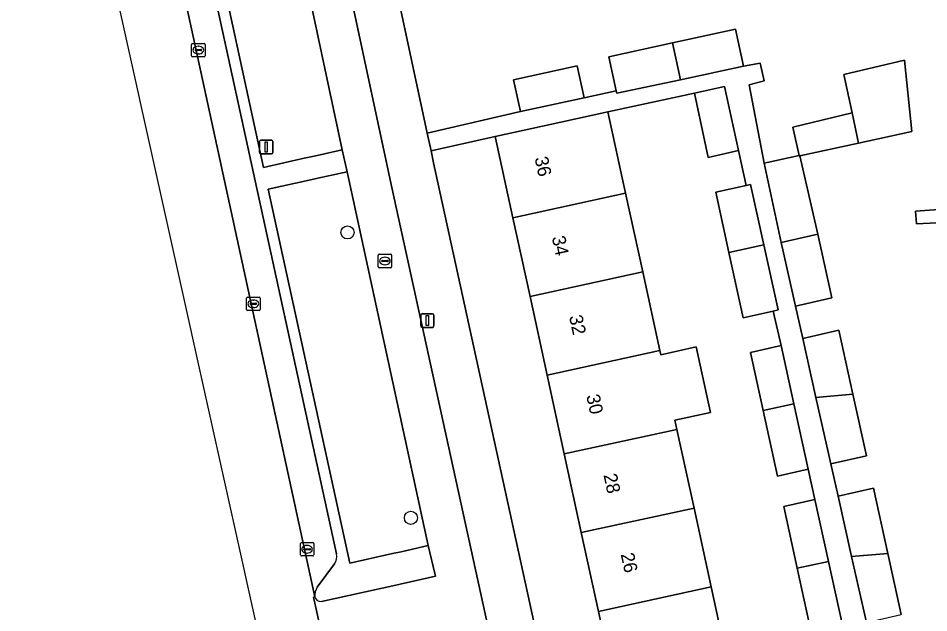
# Model space of a CAD drawing. Extents: x 160554 to 161248, y 385329 to 386506.
# Drawn here: x 160783.9 to 160851.7, y 385525.1 to 385569.3 of the extents above; entities that cross this region are included whole.
import ezdxf

# ---------------------------------------------------------------- set-up
doc = ezdxf.new("R2010")
doc.units = 0
for name, color, linetype in [('IMGEO_Berm_groen', 7, 'Continuous'), ('IMGEO_Boom', 7, 'Continuous'), ('IMGEO_Erf', 7, 'Continuous'), ('IMGEO_Fietspad_gesloten', 7, 'Continuous'), ('IMGEO_Kolk', 7, 'Continuous'), ('IMGEO_Lichtmast', 7, 'Continuous'), ('IMGEO_Muur', 7, 'Continuous'), ('IMGEO_Pand', 7, 'Continuous'), ('IMGEO_Pand_nummerreeks', 7, 'Continuous'), ('IMGEO_Parkeervlak_open', 7, 'Continuous'), ('IMGEO_Rijbaan_lokaal_gesloten', 7, 'Continuous'), ('IMGEO_Rioolput', 7, 'Continuous'), ('IMGEO_Voetpad_open', 7, 'Continuous')]:
    doc.layers.add(name, color=color, linetype=linetype)

msp = doc.modelspace()

# ---------------------------------------------------------------- linework, layer by layer
at = {"layer": 'IMGEO_Berm_groen'}
for points in [[(160805.165, 385572.837), (160804.72, 385575.454), (160804.422, 385578.092), (160804.275, 385580.727), (160799.903, 385579.805), (160797.562, 385579.302), (160802.137, 385558.227), (160805.176, 385558.907), (160805.901, 385559.069), (160808.008, 385559.541)], [(160808.365, 385557.895), (160806.178, 385557.42), (160805.538, 385557.281), (160802.489, 385556.619), (160808.57, 385528.765), (160811.736, 385529.464), (160812.384, 385529.607), (160814.399, 385530.066)]]:
    msp.add_lwpolyline(points, close=True, dxfattribs=at)
at = {"layer": 'IMGEO_Boom'}
for centre in [(160808.398, 385553.389), (160813.121, 385532.136)]:
    msp.add_circle(centre, 0.489, dxfattribs=at)
at = {"layer": 'IMGEO_Erf'}
for points in [[(160811.247, 385575.177), (160814.339, 385560.78), (160821.285, 385562.382), (160820.764, 385564.757), (160825.495, 385565.794), (160826.016, 385563.419), (160828.417, 385563.935), (160827.87, 385566.476), (160832.611, 385567.511), (160837.306, 385568.536), (160837.893, 385565.769), (160839.128, 385565.983), (160839.447, 385564.669), (160838.313, 385564.378), (160839.449, 385558.541), (160842.033, 385559.122), (160841.579, 385561.216), (160845.993, 385562.292), (160845.382, 385565.145), (160849.897, 385566.223), (160850.436, 385560.912), (160846.474, 385560.044), (160842.1, 385559.087), (160843.44, 385553.261), (160844.48, 385548.515), (160841.77, 385547.9), (160842.31, 385545.493), (160845.008, 385546.105), (160846.053, 385541.337), (160847.06, 385536.743), (160844.409, 385536.142), (160844.944, 385533.755), (160847.583, 385534.353), (160848.651, 385529.482), (160849.649, 385524.929)], [(160842.938, 385523.62), (160841.908, 385528.372), (160840.91, 385532.976), (160843.221, 385533.5), (160842.724, 385535.764), (160840.419, 385535.241), (160839.359, 385540.13), (160838.424, 385544.445), (160840.708, 385544.964), (160840.11, 385547.532), (160837.865, 385547.023), (160836.81, 385551.888), (160835.838, 385556.374), (160838.1, 385556.888), (160837.527, 385559.477), (160835.277, 385558.967), (160834.238, 385563.759), (160827.8, 385562.365), (160829.117, 385556.308), (160830.391, 385550.445), (160831.666, 385544.582), (160831.731, 385544.282), (160834.37, 385544.855), (160835.428, 385539.988), (160832.789, 385539.414), (160832.94, 385538.719), (160834.215, 385532.856), (160835.489, 385526.992), (160836.764, 385521.129)], [(160853.308, 385554.158), (160850.795, 385554.015), (160850.708, 385554.964), (160853.807, 385555.183)]]:
    msp.add_lwpolyline(points, dxfattribs=at)
msp.add_lwpolyline([(160825.815, 385531.03), (160824.541, 385536.893), (160823.266, 385542.756), (160821.992, 385548.619), (160820.718, 385554.482), (160819.401, 385560.539), (160814.62, 385559.472), (160814.813, 385558.575), (160823.152, 385520.412), (160827.507, 385500.485), (160832.229, 385501.521), (160830.913, 385507.577), (160829.638, 385513.44), (160828.364, 385519.303), (160827.09, 385525.166)], close=True, dxfattribs=at)
at = {"layer": 'IMGEO_Fietspad_gesloten'}
for points in [[(160807.089, 385583.5), (160806.371, 385598.143), (160803.45, 385597.899), (160803.936, 385586.267), (160804.146, 385582.453), (160804.275, 385580.727), (160804.422, 385578.092), (160804.72, 385575.454), (160805.165, 385572.837), (160808.008, 385559.541), (160808.365, 385557.895), (160814.399, 385530.066), (160814.902, 385527.979), (160814.941, 385527.799), (160811.77, 385527.08), (160806.453, 385525.909)], [(160849.485, 385383.807), (160839.957, 385427.534), (160836.029, 385445.427), (160829.308, 385476.198), (160819.791, 385519.776), (160811.66, 385556.955), (160808.2, 385573.089)], [(160805.973, 385526.253), (160805.866, 385526.229), (160806.582, 385522.96), (160806.689, 385522.984)]]:
    msp.add_lwpolyline(points, dxfattribs=at)
msp.add_arc((160806.386, 385526.322), 0.419, 189.53014, 279.21405, dxfattribs=at)
at = {"layer": 'IMGEO_Kolk'}
for p, q in [((160796.78, 385566.541), (160796.78, 385567.393)), ((160796.855, 385567.467), (160797.707, 385567.467)), ((160797.039, 385566.961), (160797.039, 385566.973)), ((160797.477, 385566.924), (160797.079, 385566.924)), ((160797.082, 385567.01), (160797.48, 385567.01)), ((160797.268, 385567.247), (160797.293, 385567.247)), ((160797.523, 385566.973), (160797.523, 385566.961)), ((160797.781, 385567.393), (160797.781, 385566.541)), ((160797.707, 385566.467), (160796.855, 385566.467)), ((160797.291, 385566.687), (160797.266, 385566.687)), ((160800.878, 385547.643), (160800.878, 385548.495)), ((160800.953, 385548.569), (160801.805, 385548.569)), ((160801.137, 385548.063), (160801.137, 385548.075)), ((160801.575, 385548.026), (160801.177, 385548.026)), ((160801.18, 385548.112), (160801.578, 385548.112)), ((160801.366, 385548.349), (160801.391, 385548.349)), ((160801.621, 385548.075), (160801.621, 385548.063)), ((160801.879, 385548.495), (160801.879, 385547.643)), ((160801.805, 385547.569), (160800.953, 385547.569)), ((160801.389, 385547.789), (160801.364, 385547.789)), ((160804.961, 385530.29), (160805.813, 385530.29)), ((160804.886, 385529.364), (160804.886, 385530.216)), ((160805.145, 385529.784), (160805.145, 385529.796)), ((160805.583, 385529.747), (160805.185, 385529.747)), ((160805.188, 385529.833), (160805.586, 385529.833)), ((160805.374, 385530.07), (160805.399, 385530.07)), ((160805.629, 385529.796), (160805.629, 385529.784)), ((160805.887, 385530.216), (160805.887, 385529.364)), ((160805.813, 385529.29), (160804.961, 385529.29)), ((160805.397, 385529.51), (160805.372, 385529.51))]:
    msp.add_line(p, q, dxfattribs=at)
for points in [[(160796.78, 385566.541), (160796.78, 385567.393)], [(160796.855, 385567.467), (160797.707, 385567.467)], [(160797.781, 385567.393), (160797.781, 385566.541)], [(160797.707, 385566.467), (160796.855, 385566.467)], [(160800.878, 385547.643), (160800.878, 385548.495)], [(160800.953, 385548.569), (160801.805, 385548.569)], [(160801.879, 385548.495), (160801.879, 385547.643)], [(160801.805, 385547.569), (160800.953, 385547.569)], [(160804.961, 385530.29), (160805.813, 385530.29)], [(160804.886, 385529.364), (160804.886, 385530.216)], [(160805.887, 385530.216), (160805.887, 385529.364)], [(160805.813, 385529.29), (160804.961, 385529.29)]]:
    msp.add_lwpolyline(points, dxfattribs=at)
for centre, radius, start, end in [((160796.857, 385567.391), 0.0765, 91.55205, 178.44795), ((160796.857, 385567.391), 0.0765, 91.55205, 178.44795), ((160797.079, 385566.97), 0.0403, 85.87752, 175.75265), ((160797.076, 385566.96), 0.0366, 178.93798, 274.71019), ((160797.48, 385566.967), 0.043, 264.86636, 352.45326), ((160797.484, 385566.972), 0.0386, 1.73085, 96.63898), ((160797.705, 385567.391), 0.0765, 1.55205, 88.44795), ((160797.705, 385567.391), 0.0765, 1.55205, 88.44795), ((160796.857, 385566.543), 0.0765, 181.55205, 268.44795), ((160796.857, 385566.543), 0.0765, 181.55205, 268.44795), ((160797.705, 385566.543), 0.0765, 271.55205, 358.44795), ((160797.705, 385566.543), 0.0765, 271.55205, 358.44795), ((160800.955, 385548.493), 0.0765, 91.55205, 178.44795), ((160800.955, 385548.493), 0.0765, 91.55205, 178.44795), ((160801.177, 385548.072), 0.0403, 85.87752, 175.75265), ((160801.174, 385548.062), 0.0366, 178.93798, 274.71019), ((160801.578, 385548.069), 0.043, 264.86636, 352.45326), ((160801.582, 385548.074), 0.0386, 1.73085, 96.63898), ((160801.803, 385548.493), 0.0765, 1.55205, 88.44795), ((160801.803, 385548.493), 0.0765, 1.55205, 88.44795), ((160800.955, 385547.645), 0.0765, 181.55205, 268.44795), ((160800.955, 385547.645), 0.0765, 181.55205, 268.44795), ((160801.803, 385547.645), 0.0765, 271.55205, 358.44795), ((160801.803, 385547.645), 0.0765, 271.55205, 358.44795), ((160804.963, 385530.214), 0.0765, 91.55205, 178.44795), ((160804.963, 385530.214), 0.0765, 91.55205, 178.44795), ((160805.811, 385530.214), 0.0765, 1.55205, 88.44795), ((160805.811, 385530.214), 0.0765, 1.55205, 88.44795), ((160805.185, 385529.793), 0.0403, 85.87752, 175.75265), ((160805.182, 385529.783), 0.0366, 178.93798, 274.71019), ((160805.586, 385529.79), 0.043, 264.86636, 352.45326), ((160805.59, 385529.795), 0.0386, 1.73085, 96.63898), ((160804.963, 385529.366), 0.0765, 181.55205, 268.44795), ((160804.963, 385529.366), 0.0765, 181.55205, 268.44795), ((160805.811, 385529.366), 0.0765, 271.55205, 358.44795), ((160805.811, 385529.366), 0.0765, 271.55205, 358.44795)]:
    msp.add_arc(centre, radius, start, end, dxfattribs=at)
for centre, major_axis, ratio, start_param, end_param in [((160797.267, 385566.967), (-0.387, 0.002), 0.722429, 4.712389, 7.853982), ((160797.292, 385566.967), (-0.39, 0.002), 0.717154, 1.570796, 4.712389), ((160801.365, 385548.069), (-0.387, 0.002), 0.722429, 4.712389, 7.853982), ((160801.39, 385548.069), (-0.39, 0.002), 0.717154, 1.570796, 4.712389), ((160805.373, 385529.79), (-0.387, 0.002), 0.722429, 4.712389, 7.853982), ((160805.398, 385529.79), (-0.39, 0.002), 0.717154, 1.570796, 4.712389)]:
    msp.add_ellipse(centre, major_axis=major_axis, ratio=ratio, start_param=start_param, end_param=end_param, dxfattribs=at)
at = {"layer": 'IMGEO_Lichtmast'}
for p, q in [((160801.844, 385559.347), (160801.844, 385560.147)), ((160801.844, 385560.147), (160801.844, 385559.347)), ((160801.944, 385560.247), (160802.734, 385560.247)), ((160802.734, 385560.247), (160801.944, 385560.247)), ((160802.834, 385560.147), (160802.834, 385559.347)), ((160802.834, 385559.347), (160802.834, 385560.147)), ((160802.734, 385559.247), (160801.944, 385559.247)), ((160801.944, 385559.247), (160802.734, 385559.247)), ((160813.948, 385547.319), (160814.738, 385547.319)), ((160814.738, 385547.319), (160813.948, 385547.319)), ((160813.848, 385546.419), (160813.848, 385547.219)), ((160813.848, 385547.219), (160813.848, 385546.419)), ((160814.838, 385547.219), (160814.838, 385546.419)), ((160814.838, 385546.419), (160814.838, 385547.219)), ((160814.738, 385546.319), (160813.948, 385546.319)), ((160813.948, 385546.319), (160814.738, 385546.319))]:
    msp.add_line(p, q, dxfattribs=at)
for points in [[(160802.264, 385560.122), (160802.414, 385560.122), (160802.414, 385559.372), (160802.264, 385559.372), (160802.264, 385560.122)], [(160814.268, 385547.194), (160814.418, 385547.194), (160814.418, 385546.444), (160814.268, 385546.444), (160814.268, 385547.194)]]:
    msp.add_lwpolyline(points, dxfattribs=at)
for centre, start, end in [((160801.944, 385560.147), 90, 180), ((160801.944, 385560.147), 90, 180), ((160802.734, 385560.147), 0, 90), ((160802.734, 385560.147), 360, 90), ((160801.944, 385559.347), 180, 270), ((160801.944, 385559.347), 180, 270), ((160802.734, 385559.347), 270, 0), ((160802.734, 385559.347), 270, 0), ((160813.948, 385547.219), 90, 180), ((160813.948, 385547.219), 90, 180), ((160814.738, 385547.219), 0, 90), ((160814.738, 385547.219), 360, 90), ((160813.948, 385546.419), 180, 270), ((160813.948, 385546.419), 180, 270), ((160814.738, 385546.419), 270, 0), ((160814.738, 385546.419), 270, 0)]:
    msp.add_arc(centre, 0.1, start, end, dxfattribs=at)
at = {"layer": 'IMGEO_Muur'}
msp.add_lwpolyline([(160853.308, 385554.158), (160850.795, 385554.015)], dxfattribs=at)
at = {"layer": 'IMGEO_Pand'}
for points in [[(160837.893, 385565.769), (160837.306, 385568.536), (160832.611, 385567.511), (160833.199, 385564.763)], [(160833.199, 385564.763), (160832.611, 385567.511), (160827.87, 385566.476), (160828.417, 385563.935), (160828.457, 385563.747)], [(160825.495, 385565.794), (160820.764, 385564.757), (160821.285, 385562.382), (160826.016, 385563.419)], [(160845.993, 385562.292), (160846.474, 385560.044), (160850.436, 385560.912), (160849.897, 385566.223), (160845.382, 385565.145)], [(160834.238, 385563.759), (160835.277, 385558.967), (160837.527, 385559.477), (160836.478, 385564.267)], [(160829.117, 385556.308), (160827.8, 385562.365), (160824.287, 385561.601), (160819.401, 385560.539), (160820.718, 385554.482)], [(160845.993, 385562.292), (160841.579, 385561.216), (160842.033, 385559.122), (160842.043, 385559.074), (160842.1, 385559.087), (160846.474, 385560.044)], [(160842.1, 385559.087), (160842.043, 385559.074), (160842.033, 385559.122), (160839.449, 385558.541), (160840.705, 385552.641), (160843.44, 385553.261)], [(160838.424, 385556.961), (160838.1, 385556.888), (160835.838, 385556.374), (160836.81, 385551.888), (160839.412, 385552.454)], [(160830.391, 385550.445), (160829.117, 385556.308), (160820.718, 385554.482), (160821.992, 385548.619)], [(160844.48, 385548.515), (160843.44, 385553.261), (160840.705, 385552.641), (160841.77, 385547.9)], [(160839.412, 385552.454), (160836.81, 385551.888), (160837.865, 385547.023), (160840.11, 385547.532), (160840.473, 385547.614)], [(160831.666, 385544.582), (160830.391, 385550.445), (160821.992, 385548.619), (160823.266, 385542.756)], [(160846.053, 385541.337), (160845.008, 385546.105), (160842.31, 385545.493), (160843.296, 385541.101)], [(160831.666, 385544.582), (160823.266, 385542.756), (160824.541, 385536.893), (160832.94, 385538.719), (160832.789, 385539.414), (160835.428, 385539.988), (160834.37, 385544.855), (160831.731, 385544.282)], [(160840.708, 385544.964), (160838.424, 385544.445), (160839.359, 385540.13), (160841.658, 385540.63)], [(160843.296, 385541.101), (160844.409, 385536.142), (160847.06, 385536.743), (160846.053, 385541.337)], [(160841.658, 385540.63), (160839.359, 385540.13), (160840.419, 385535.241), (160842.724, 385535.764)], [(160824.541, 385536.893), (160825.815, 385531.03), (160834.215, 385532.856), (160832.94, 385538.719)], [(160848.651, 385529.482), (160847.583, 385534.353), (160844.944, 385533.755), (160845.955, 385529.251)], [(160843.221, 385533.5), (160840.91, 385532.976), (160841.908, 385528.372), (160844.234, 385528.877)], [(160835.489, 385526.992), (160834.215, 385532.856), (160825.815, 385531.03), (160827.09, 385525.166)], [(160845.955, 385529.251), (160847.058, 385524.341), (160849.649, 385524.929), (160848.651, 385529.482)], [(160844.234, 385528.877), (160841.908, 385528.372), (160842.938, 385523.62), (160845.27, 385524.149)], [(160836.764, 385521.129), (160835.489, 385526.992), (160827.09, 385525.166), (160828.364, 385519.303)]]:
    msp.add_lwpolyline(points, close=True, dxfattribs=at)
at = {"layer": 'IMGEO_Parkeervlak_open'}
for points in [[(160794.416, 385588.513), (160792.436, 385589.81), (160792.048, 385590.284), (160805.973, 385526.253)], [(160807.581, 385529.443), (160794.907, 385587.543), (160794.843, 385587.896)], [(160806.144, 385526.957), (160807.429, 385528.711)]]:
    msp.add_lwpolyline(points, dxfattribs=at)
for centre, radius, start, end in [((160806.611, 385529.263), 0.987, 326.00789, 10.53055), ((160806.986, 385526.38), 1.02, 145.55609, 187.13868)]:
    msp.add_arc(centre, radius, start, end, dxfattribs=at)
at = {"layer": 'IMGEO_Rijbaan_lokaal_gesloten'}
for points in [[(160715.986, 385920.097), (160719.827, 385902.586), (160732.663, 385844.066), (160734.272, 385836.538), (160774.456, 385648.538), (160783.981, 385603.977), (160786.986, 385589.919), (160802.685, 385519.246), (160829.424, 385398.876), (160836.967, 385359.152), (160838.712, 385333.406), (160857.818, 385334.076)], [(160814.034, 385489.763), (160812.038, 385498.774), (160812.015, 385498.878), (160809.69, 385509.409), (160809.094, 385512.157), (160808.987, 385512.133), (160808.259, 385515.353), (160808.366, 385515.377), (160806.689, 385522.984), (160806.582, 385522.96), (160805.866, 385526.229), (160805.973, 385526.253), (160792.048, 385590.284), (160786.885, 385614.09), (160786.759, 385614.588), (160786.539, 385615.58), (160765.423, 385712.202)]]:
    msp.add_lwpolyline(points, dxfattribs=at)
at = {"layer": 'IMGEO_Rioolput'}
for p, q in [((160810.684, 385550.836), (160810.684, 385551.688)), ((160810.759, 385551.762), (160811.611, 385551.762)), ((160810.986, 385551.305), (160811.384, 385551.305)), ((160811.172, 385551.542), (160811.197, 385551.542)), ((160811.685, 385551.688), (160811.685, 385550.836)), ((160811.611, 385550.762), (160810.759, 385550.762)), ((160810.943, 385551.256), (160810.943, 385551.268)), ((160811.381, 385551.219), (160810.983, 385551.219)), ((160811.195, 385550.982), (160811.17, 385550.982)), ((160811.427, 385551.268), (160811.427, 385551.256))]:
    msp.add_line(p, q, dxfattribs=at)
for points in [[(160810.684, 385550.836), (160810.684, 385551.688)], [(160810.759, 385551.762), (160811.611, 385551.762)], [(160811.685, 385551.688), (160811.685, 385550.836)], [(160811.611, 385550.762), (160810.759, 385550.762)]]:
    msp.add_lwpolyline(points, dxfattribs=at)
for centre, radius, start, end in [((160810.761, 385551.686), 0.0765, 91.55205, 178.44795), ((160810.761, 385551.686), 0.0765, 91.55205, 178.44795), ((160810.983, 385551.265), 0.0403, 85.87752, 175.75265), ((160811.388, 385551.267), 0.0386, 1.73085, 96.63898), ((160811.609, 385551.686), 0.0765, 1.55205, 88.44795), ((160811.609, 385551.686), 0.0765, 1.55205, 88.44795), ((160810.761, 385550.838), 0.0765, 181.55205, 268.44795), ((160810.761, 385550.838), 0.0765, 181.55205, 268.44795), ((160810.98, 385551.255), 0.0366, 178.93798, 274.71019), ((160811.384, 385551.262), 0.043, 264.86636, 352.45326), ((160811.609, 385550.838), 0.0765, 271.55205, 358.44795), ((160811.609, 385550.838), 0.0765, 271.55205, 358.44795)]:
    msp.add_arc(centre, radius, start, end, dxfattribs=at)
for centre, major_axis, ratio, start_param, end_param in [((160811.171, 385551.262), (-0.387, 0.002), 0.722429, 4.712389, 7.853982), ((160811.196, 385551.262), (-0.39, 0.002), 0.717154, 1.570796, 4.712389)]:
    msp.add_ellipse(centre, major_axis=major_axis, ratio=ratio, start_param=start_param, end_param=end_param, dxfattribs=at)
at = {"layer": 'IMGEO_Voetpad_open'}
for points in [[(160853.694, 385600.798), (160849.53, 385601.127), (160849.947, 385597.294), (160849.969, 385597.157), (160850.785, 385588.354), (160853.807, 385555.183), (160850.708, 385554.964), (160850.795, 385554.015), (160853.308, 385554.158), (160860.81, 385554.801), (160862.922, 385554.982), (160863.436, 385548.992), (160864.993, 385549.134), (160864.477, 385554.802), (160864.3, 385554.785), (160864.268, 385555.123), (160864.008, 385557.909), (160862.693, 385557.771), (160861.315, 385572.826)], [(160808.2, 385573.089), (160811.66, 385556.955), (160819.791, 385519.776), (160829.308, 385476.198), (160832.655, 385476.932), (160828.847, 385494.356), (160827.784, 385499.217), (160827.507, 385500.485), (160823.152, 385520.412), (160814.813, 385558.575), (160814.62, 385559.472), (160814.339, 385560.78), (160811.247, 385575.177), (160810.343, 385580.284), (160810.139, 385588.021)], [(160806.178, 385557.42), (160808.365, 385557.895), (160808.008, 385559.541), (160805.901, 385559.069), (160805.176, 385558.907), (160802.137, 385558.227), (160797.562, 385579.302), (160799.903, 385579.805), (160799.49, 385581.406), (160797.205, 385580.905), (160795.711, 385587.745), (160794.907, 385587.543), (160807.581, 385529.443)], [(160847.058, 385524.341), (160845.955, 385529.251), (160844.944, 385533.755), (160844.409, 385536.142), (160843.296, 385541.101), (160842.31, 385545.493), (160841.77, 385547.9), (160840.705, 385552.641), (160839.449, 385558.541), (160838.313, 385564.378), (160839.447, 385564.669), (160839.128, 385565.983), (160837.893, 385565.769), (160833.199, 385564.763), (160828.457, 385563.747), (160828.417, 385563.935), (160826.016, 385563.419), (160821.285, 385562.382), (160814.339, 385560.78), (160814.62, 385559.472), (160819.401, 385560.539), (160824.287, 385561.601), (160827.8, 385562.365), (160834.238, 385563.759), (160836.478, 385564.267), (160837.527, 385559.477), (160838.1, 385556.888), (160838.424, 385556.961), (160839.412, 385552.454), (160840.473, 385547.614), (160840.11, 385547.532), (160840.708, 385544.964), (160841.658, 385540.63), (160842.724, 385535.764), (160843.221, 385533.5), (160844.234, 385528.877), (160845.27, 385524.149)], [(160806.453, 385525.909), (160811.77, 385527.08), (160814.941, 385527.799), (160814.902, 385527.979), (160814.399, 385530.066), (160812.384, 385529.607), (160811.736, 385529.464), (160808.57, 385528.765), (160802.489, 385556.619), (160805.538, 385557.281), (160806.178, 385557.42)], [(160807.429, 385528.711), (160806.144, 385526.957)]]:
    msp.add_lwpolyline(points, dxfattribs=at)
for centre, radius, start, end in [((160806.611, 385529.263), 0.987, 326.00789, 10.53055), ((160806.986, 385526.38), 1.02, 145.55609, 187.13868), ((160806.386, 385526.322), 0.419, 189.53014, 279.21405)]:
    msp.add_arc(centre, radius, start, end, dxfattribs=at)

# ---------------------------------------------------------------- texts
at = {"layer": 'IMGEO_Pand_nummerreeks'}
for s, rotation, p in [('36', 282.26292, (160822.329, 385558.93)), ('34', 282.26292, (160823.612, 385553.028)), ('32', 282.26292, (160824.895, 385547.129)), ('30', 282.26109, (160826.179, 385541.222)), ('28', 282.26292, (160827.461, 385535.32)), ('26', 282.26292, (160828.743, 385529.421))]:
    msp.add_text(s, height=1, rotation=rotation, dxfattribs=at).set_placement(p)

doc.saveas('drawing.dxf')
